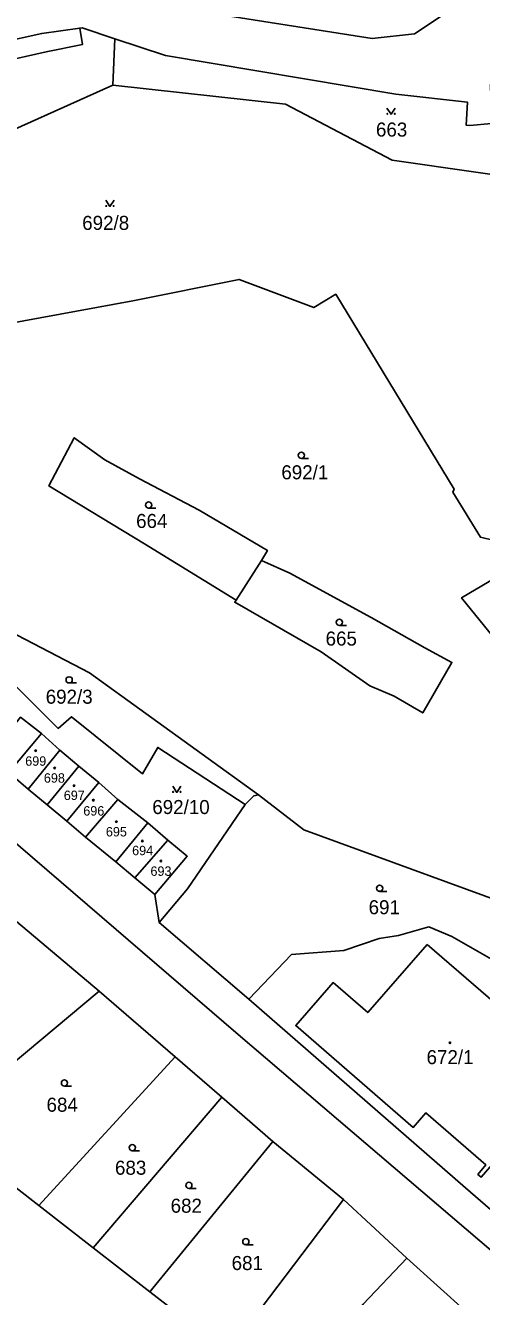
# Model space of a CAD drawing. Extents: x -598233 to -596890, y -1157848 to -1156431.
# Drawn here: x -597516.4 to -597461.1, y -1157442.2 to -1157288.3 of the extents above; entities that cross this region are included whole.
import ezdxf

# ---------------------------------------------------------------- set-up
doc = ezdxf.new("R2010")
doc.units = 0
for name, color, linetype in [('Level 1', 7, 'Continuous'), ('Level 3', 7, 'Continuous'), ('Level 4', 7, 'Continuous'), ('Level 5', 7, 'Continuous'), ('Level 60', 7, 'Continuous')]:
    doc.layers.add(name, color=color, linetype=linetype)

msp = doc.modelspace()

# ---------------------------------------------------------------- linework, layer by layer
at = {"layer": 'Level 1'}
for points in [[(-597429.46, -1157255.49), (-597455.52, -1157280.05), (-597469.28, -1157289.29), (-597474.38, -1157289.82), (-597504.75, -1157285.02), (-597509.29, -1157284.58), (-597515.29, -1157284.58)], [(-597509.81, -1157288.57), (-597514.42, -1157289.22), (-597519.56, -1157290.35), (-597529.68, -1157294.11), (-597544.04, -1157300.42), (-597546.46, -1157302.25), (-597549.51, -1157304.64), (-597551.82, -1157306.79), (-597553.56, -1157308.81), (-597555, -1157311), (-597557.36, -1157315.59), (-597558.55, -1157318.42), (-597561.93, -1157328.33), (-597559.37, -1157329.19)], [(-597559.37, -1157329.19), (-597555.86, -1157319.36), (-597553.02, -1157312.15), (-597551.74, -1157310.13), (-597550.32, -1157308.29), (-597548.17, -1157306.33), (-597545.2, -1157304), (-597542.73, -1157302.51), (-597528.74, -1157296.1), (-597518.9, -1157292.59), (-597513.87, -1157291.46), (-597509.48, -1157290.56), (-597509.81, -1157288.57)], [(-597509.81, -1157288.57), (-597509.54, -1157288.53), (-597505.55, -1157289.89)], [(-597505.79, -1157295.48), (-597505.55, -1157289.89)], [(-597460.06, -1157295.36), (-597459.96, -1157300.13), (-597462.58, -1157300.38), (-597463, -1157300.33), (-597462.87, -1157297.54), (-597471.54, -1157296.57), (-597499.42, -1157291.89), (-597505.55, -1157289.89)], [(-597505.79, -1157295.48), (-597545.77, -1157313.41)], [(-597505.79, -1157295.48), (-597484.88, -1157297.8), (-597471.99, -1157304.55), (-597451.16, -1157307.54)], [(-597525.28, -1157358.02), (-597524.3, -1157356.59), (-597523.4, -1157340.91), (-597526.96, -1157333.1), (-597521.3, -1157327.77), (-597519.03, -1157324.48), (-597503.37, -1157321.58), (-597490.51, -1157319.01), (-597481.47, -1157322.42), (-597478.8, -1157320.8), (-597464.47, -1157344.4), (-597464.64, -1157344.77), (-597461.29, -1157350.23), (-597457.97, -1157351.04), (-597456, -1157353.07)], [(-597440.11, -1157430.32), (-597440, -1157431.82), (-597440.31, -1157432.72), (-597441.34, -1157433.75), (-597448.86, -1157439.2), (-597450.37, -1157439.9), (-597452.12, -1157440.43), (-597454.36, -1157440.59), (-597456.25, -1157439.69), (-597459.7, -1157436.84), (-597490.64, -1157410.44), (-597530.36, -1157376.3), (-597551.01, -1157351.67), (-597559.37, -1157329.19)], [(-597487.8, -1157353.04), (-597487.09, -1157351.82), (-597495.35, -1157346.93), (-597502.56, -1157343.16), (-597506.77, -1157340.87), (-597510.48, -1157338.18), (-597513.56, -1157344), (-597501.97, -1157351.04), (-597490.86, -1157357.83)], [(-597490.86, -1157357.83), (-597491.04, -1157358.09), (-597480.59, -1157364.08), (-597474.7, -1157368.22), (-597471.72, -1157369.46), (-597468.27, -1157371.5), (-597464.74, -1157365.37), (-597468.01, -1157363.6), (-597474.51, -1157359.95), (-597484.39, -1157354.57), (-597487.8, -1157353.04)], [(-597487.8, -1157353.04), (-597490.86, -1157357.83)], [(-597456, -1157353.07), (-597463.57, -1157357.54), (-597457.5, -1157365.08), (-597455.98, -1157364.38)], [(-597488.16, -1157381.41), (-597508.62, -1157366.66), (-597525.28, -1157358.02)], [(-597489.77, -1157382.57), (-597500.37, -1157375.67), (-597502.22, -1157378.88), (-597510.81, -1157371.95), (-597512.43, -1157373.38), (-597518.63, -1157367.18), (-597517.51, -1157363.8), (-597520.41, -1157362.46), (-597520.23, -1157361.23), (-597525.28, -1157358.02)], [(-597516.99, -1157372), (-597514.45, -1157373.99)], [(-597514.45, -1157373.99), (-597518.42, -1157378.71)], [(-597514.45, -1157373.99), (-597512.23, -1157376)], [(-597512.23, -1157376), (-597516.05, -1157380.71)], [(-597509.93, -1157377.95), (-597512.23, -1157376)], [(-597516.05, -1157380.71), (-597518.42, -1157378.71)], [(-597513.75, -1157382.64), (-597509.93, -1157377.95)], [(-597509.93, -1157377.95), (-597507.5, -1157379.92)], [(-597507.5, -1157379.92), (-597511.37, -1157384.62)], [(-597505.22, -1157381.98), (-597507.5, -1157379.92)], [(-597516.05, -1157380.71), (-597513.75, -1157382.64)], [(-597509.1, -1157386.52), (-597505.22, -1157381.98)], [(-597505.22, -1157381.98), (-597501.59, -1157384.79)], [(-597488.16, -1157381.41), (-597488.75, -1157381.52), (-597489.77, -1157382.57)], [(-597458.71, -1157394.4), (-597482.69, -1157385.65), (-597488.16, -1157381.41)], [(-597511.37, -1157384.62), (-597513.75, -1157382.64)], [(-597489.77, -1157382.57), (-597496.76, -1157392.79), (-597500.21, -1157396.86)], [(-597511.37, -1157384.62), (-597509.1, -1157386.52)], [(-597501.59, -1157384.79), (-597505.44, -1157389.53)], [(-597501.59, -1157384.79), (-597499.15, -1157386.92)], [(-597505.44, -1157389.53), (-597509.1, -1157386.52)], [(-597503.15, -1157391.47), (-597499.15, -1157386.92)], [(-597499.15, -1157386.92), (-597496.79, -1157388.85), (-597500.73, -1157393.48)], [(-597503.15, -1157391.47), (-597505.44, -1157389.53)], [(-597523.95, -1157391.34), (-597507.48, -1157405.18)], [(-597500.73, -1157393.48), (-597503.15, -1157391.47)], [(-597500.73, -1157393.48), (-597500.21, -1157396.86)], [(-597500.21, -1157396.86), (-597489.32, -1157406.17)], [(-597489.32, -1157406.17), (-597484.16, -1157400.75), (-597477.83, -1157400.24), (-597473.54, -1157398.82), (-597471.22, -1157398.43), (-597467.53, -1157397.38), (-597464.75, -1157398.57), (-597451.17, -1157406.32), (-597445.36, -1157403.69), (-597443.26, -1157407.16)], [(-597507.48, -1157405.18), (-597527.1, -1157421.55)], [(-597507.48, -1157405.18), (-597498.27, -1157413.14)], [(-597489.32, -1157406.17), (-597463.1, -1157428.98), (-597452.2, -1157438.43), (-597441.3, -1157427.28)], [(-597514.77, -1157431.14), (-597498.27, -1157413.14)], [(-597498.27, -1157413.14), (-597492.6, -1157418)], [(-597508.18, -1157436.26), (-597492.6, -1157418)], [(-597492.6, -1157418), (-597486.44, -1157423.39)], [(-597527.1, -1157421.55), (-597514.77, -1157431.14)], [(-597501.33, -1157441.58), (-597486.44, -1157423.39)], [(-597486.44, -1157423.39), (-597477.86, -1157430.41)], [(-597514.77, -1157431.14), (-597508.18, -1157436.26)], [(-597491.9, -1157448.91), (-597477.86, -1157430.41)], [(-597477.86, -1157430.41), (-597470.22, -1157437.52)], [(-597508.18, -1157436.26), (-597501.33, -1157441.58)], [(-597485.12, -1157454.93), (-597475.47, -1157443.07), (-597470.22, -1157437.52)], [(-597470.22, -1157437.52), (-597462.85, -1157444.15)], [(-597501.33, -1157441.58), (-597491.9, -1157448.91)]]:
    msp.add_lwpolyline(points, dxfattribs=at)
at = {"layer": 'Level 3'}
msp.add_lwpolyline([(-597467.75, -1157399.52), (-597450.01, -1157414.81), (-597461.2, -1157427.71), (-597461.59, -1157427.37), (-597460.62, -1157426.23), (-597467.91, -1157419.92), (-597469.43, -1157421.69), (-597483.65, -1157409.35), (-597479.14, -1157404.15), (-597474.94, -1157407.78), (-597467.75, -1157399.52)], dxfattribs=at)
at = {"layer": 'Level 5'}
for p, q in [((-597482.97, -1157340.68), (-597482.09, -1157340.68)), ((-597501.47, -1157346.71), (-597500.59, -1157346.71)), ((-597478.37, -1157360.9), (-597477.49, -1157360.9)), ((-597511.1, -1157367.87), (-597510.22, -1157367.87)), ((-597473.5, -1157393.1), (-597472.62, -1157393.1)), ((-597511.67, -1157416.68), (-597510.8, -1157416.68)), ((-597503.45, -1157424.51), (-597502.58, -1157424.51)), ((-597496.6, -1157429.08), (-597495.72, -1157429.08)), ((-597489.7, -1157435.88), (-597488.83, -1157435.88))]:
    msp.add_line(p, q, dxfattribs=at)
for points in [[(-597472.61, -1157298.26), (-597472.11, -1157299.01), (-597471.61, -1157298.26)], [(-597506.66, -1157309.42), (-597506.16, -1157310.17), (-597505.66, -1157309.42)], [(-597498.56, -1157380.36), (-597498.06, -1157381.11), (-597497.56, -1157380.36)]]:
    msp.add_lwpolyline(points, dxfattribs=at)
for centre, radius in [((-597472.56, -1157298.96), 0.05), ((-597471.66, -1157298.96), 0.05), ((-597506.61, -1157310.12), 0.05), ((-597505.71, -1157310.12), 0.05), ((-597482.97, -1157340.3), 0.375), ((-597501.47, -1157346.33), 0.375), ((-597478.37, -1157360.52), 0.375), ((-597511.1, -1157367.49), 0.375), ((-597515.15, -1157376.07), 0.09), ((-597515.15, -1157376.07), 0.0521), ((-597512.86, -1157378.17), 0.09), ((-597512.86, -1157378.17), 0.0521), ((-597510.5, -1157380.31), 0.09), ((-597510.5, -1157380.31), 0.0521), ((-597508.17, -1157382.06), 0.09), ((-597508.17, -1157382.06), 0.0521), ((-597498.51, -1157381.06), 0.05), ((-597497.61, -1157381.06), 0.05), ((-597505.38, -1157384.67), 0.09), ((-597505.38, -1157384.67), 0.0521), ((-597502.23, -1157387), 0.09), ((-597502.23, -1157387), 0.0521), ((-597499.99, -1157389.42), 0.09), ((-597499.99, -1157389.42), 0.0521), ((-597473.5, -1157392.72), 0.375), ((-597464.98, -1157411.43), 0.09), ((-597464.98, -1157411.43), 0.0521), ((-597511.67, -1157416.3), 0.375), ((-597503.45, -1157424.13), 0.375), ((-597496.6, -1157428.7), 0.375), ((-597489.7, -1157435.5), 0.375)]:
    msp.add_circle(centre, radius, dxfattribs=at)
at = {"layer": 'Level 60'}
for points in [[(-597445.33, -1157253.98), (-597438.96, -1157230.16), (-597427.85, -1157244.2), (-597429.46, -1157255.49), (-597455.52, -1157280.05), (-597469.28, -1157289.29), (-597474.38, -1157289.82), (-597504.75, -1157285.02), (-597509.29, -1157284.58), (-597515.29, -1157284.58), (-597515.24, -1157282.02), (-597515.32, -1157266.57), (-597469.92, -1157270.57), (-597451.76, -1157258.32)], [(-597484.88, -1157297.8), (-597505.79, -1157295.48), (-597505.55, -1157289.89), (-597499.42, -1157291.89), (-597471.54, -1157296.57), (-597462.87, -1157297.54), (-597463, -1157300.33), (-597462.58, -1157300.38), (-597459.96, -1157300.13), (-597460.06, -1157295.36), (-597451.16, -1157307.54), (-597471.99, -1157304.55)], [(-597513.56, -1157344), (-597510.48, -1157338.18), (-597506.77, -1157340.87), (-597502.56, -1157343.16), (-597495.35, -1157346.93), (-597487.09, -1157351.82), (-597487.8, -1157353.04), (-597490.86, -1157357.83), (-597501.97, -1157351.04)], [(-597510.48, -1157338.18), (-597513.56, -1157344), (-597501.97, -1157351.04), (-597490.86, -1157357.83), (-597491.04, -1157358.09), (-597480.59, -1157364.08), (-597474.7, -1157368.22), (-597471.72, -1157369.46), (-597468.27, -1157371.5), (-597464.74, -1157365.37), (-597468.01, -1157363.6), (-597474.51, -1157359.95), (-597484.39, -1157354.57), (-597487.8, -1157353.04), (-597487.09, -1157351.82), (-597495.35, -1157346.93), (-597502.56, -1157343.16), (-597506.77, -1157340.87)], [(-597457.5, -1157365.08), (-597463.57, -1157357.54), (-597456, -1157353.07), (-597452.88, -1157351.13), (-597448.17, -1157359.32), (-597455.98, -1157364.38)], [(-597491.04, -1157358.09), (-597490.86, -1157357.83), (-597487.8, -1157353.04), (-597484.39, -1157354.57), (-597474.51, -1157359.95), (-597468.01, -1157363.6), (-597464.74, -1157365.37), (-597468.27, -1157371.5), (-597471.72, -1157369.46), (-597474.7, -1157368.22), (-597480.59, -1157364.08)], [(-597508.62, -1157366.66), (-597488.16, -1157381.41), (-597488.75, -1157381.52), (-597489.77, -1157382.57), (-597500.37, -1157375.67), (-597502.22, -1157378.88), (-597510.81, -1157371.95), (-597512.43, -1157373.38), (-597518.63, -1157367.18), (-597517.51, -1157363.8), (-597520.41, -1157362.46), (-597520.23, -1157361.23), (-597525.28, -1157358.02)], [(-597520.78, -1157376.77), (-597516.99, -1157372), (-597514.45, -1157373.99), (-597518.42, -1157378.71)], [(-597518.42, -1157378.71), (-597514.45, -1157373.99), (-597512.23, -1157376), (-597516.05, -1157380.71)], [(-597516.05, -1157380.71), (-597512.23, -1157376), (-597509.93, -1157377.95), (-597513.75, -1157382.64)], [(-597513.75, -1157382.64), (-597509.93, -1157377.95), (-597507.5, -1157379.92), (-597511.37, -1157384.62)], [(-597511.37, -1157384.62), (-597507.5, -1157379.92), (-597505.22, -1157381.98), (-597509.1, -1157386.52)], [(-597509.1, -1157386.52), (-597505.22, -1157381.98), (-597501.59, -1157384.79), (-597505.44, -1157389.53)], [(-597505.44, -1157389.53), (-597501.59, -1157384.79), (-597499.15, -1157386.92), (-597503.15, -1157391.47)], [(-597499.15, -1157386.92), (-597496.79, -1157388.85), (-597500.73, -1157393.48), (-597503.15, -1157391.47)], [(-597527.1, -1157421.55), (-597538.39, -1157431.2), (-597546.78, -1157407.51), (-597542.5, -1157411.54), (-597538.33, -1157407.01), (-597536.13, -1157404.63), (-597534.05, -1157402.34), (-597531.94, -1157400.07), (-597529.89, -1157397.84), (-597527.88, -1157395.69), (-597525.82, -1157393.23), (-597523.95, -1157391.34), (-597507.48, -1157405.18)], [(-597463.1, -1157428.98), (-597489.32, -1157406.17), (-597484.16, -1157400.75), (-597477.83, -1157400.24), (-597473.54, -1157398.82), (-597471.22, -1157398.43), (-597467.53, -1157397.38), (-597464.75, -1157398.57), (-597451.17, -1157406.32), (-597445.36, -1157403.69), (-597443.26, -1157407.16), (-597447.5, -1157409.6), (-597448.95, -1157410.58), (-597447.81, -1157414.87), (-597441.3, -1157427.28), (-597452.2, -1157438.43)], [(-597514.77, -1157431.14), (-597527.1, -1157421.55), (-597507.48, -1157405.18), (-597498.27, -1157413.14)], [(-597508.18, -1157436.26), (-597514.77, -1157431.14), (-597498.27, -1157413.14), (-597492.6, -1157418)], [(-597501.33, -1157441.58), (-597508.18, -1157436.26), (-597492.6, -1157418), (-597486.44, -1157423.39)], [(-597467.58, -1157472.78), (-597519.06, -1157444.97), (-597538.53, -1157436.14), (-597527.1, -1157421.55), (-597514.77, -1157431.14), (-597508.18, -1157436.26), (-597501.33, -1157441.58), (-597491.9, -1157448.91), (-597485.12, -1157454.93), (-597475.78, -1157461.42), (-597464.02, -1157470.01), (-597451.39, -1157478.72), (-597426.75, -1157494.36)], [(-597491.9, -1157448.91), (-597501.33, -1157441.58), (-597486.44, -1157423.39), (-597477.86, -1157430.41)], [(-597485.12, -1157454.93), (-597491.9, -1157448.91), (-597477.86, -1157430.41), (-597470.22, -1157437.52), (-597475.47, -1157443.07)], [(-597475.78, -1157461.42), (-597485.12, -1157454.93), (-597475.47, -1157443.07), (-597470.22, -1157437.52), (-597462.85, -1157444.15), (-597466.75, -1157449.51)]]:
    msp.add_lwpolyline(points, close=True, dxfattribs=at)
for points in [[(-597504.75, -1157285.02), (-597474.38, -1157289.82), (-597469.28, -1157289.29), (-597455.52, -1157280.05)], [(-597518.9, -1157292.59), (-597513.87, -1157291.46), (-597509.48, -1157290.56), (-597509.81, -1157288.57), (-597509.54, -1157288.53), (-597505.55, -1157289.89), (-597505.79, -1157295.48), (-597545.77, -1157313.41)], [(-597459.96, -1157300.13), (-597462.58, -1157300.38), (-597463, -1157300.33), (-597462.87, -1157297.54), (-597471.54, -1157296.57), (-597499.42, -1157291.89), (-597505.55, -1157289.89), (-597509.54, -1157288.53), (-597509.81, -1157288.57), (-597514.42, -1157289.22), (-597519.56, -1157290.35)], [(-597519.56, -1157290.35), (-597514.42, -1157289.22), (-597509.81, -1157288.57), (-597509.48, -1157290.56), (-597513.87, -1157291.46), (-597518.9, -1157292.59)], [(-597545.77, -1157313.41), (-597505.79, -1157295.48), (-597484.88, -1157297.8), (-597471.99, -1157304.55), (-597451.16, -1157307.54)], [(-597458.71, -1157394.4), (-597482.69, -1157385.65), (-597488.16, -1157381.41), (-597508.62, -1157366.66), (-597525.28, -1157358.02), (-597524.3, -1157356.59), (-597523.4, -1157340.91), (-597526.96, -1157333.1), (-597521.3, -1157327.77), (-597519.03, -1157324.48), (-597503.37, -1157321.58), (-597490.51, -1157319.01), (-597481.47, -1157322.42), (-597478.8, -1157320.8), (-597464.47, -1157344.4), (-597464.64, -1157344.77), (-597461.29, -1157350.23), (-597457.97, -1157351.04)], [(-597457.97, -1157351.04), (-597461.29, -1157350.23), (-597464.64, -1157344.77), (-597464.47, -1157344.4), (-597478.8, -1157320.8), (-597481.47, -1157322.42), (-597490.51, -1157319.01), (-597503.37, -1157321.58), (-597519.03, -1157324.48)], [(-597456, -1157353.07), (-597463.57, -1157357.54), (-597457.5, -1157365.08)], [(-597518.63, -1157367.18), (-597512.43, -1157373.38), (-597510.81, -1157371.95), (-597502.22, -1157378.88), (-597500.37, -1157375.67), (-597489.77, -1157382.57), (-597496.76, -1157392.79), (-597500.21, -1157396.86), (-597500.73, -1157393.48), (-597496.79, -1157388.85), (-597499.15, -1157386.92), (-597501.59, -1157384.79), (-597505.22, -1157381.98), (-597507.5, -1157379.92), (-597509.93, -1157377.95), (-597512.23, -1157376), (-597514.45, -1157373.99), (-597516.99, -1157372)], [(-597530.36, -1157376.3), (-597490.64, -1157410.44), (-597459.7, -1157436.84)], [(-597459.7, -1157436.84), (-597490.64, -1157410.44), (-597530.36, -1157376.3)], [(-597518.42, -1157378.71), (-597516.05, -1157380.71), (-597513.75, -1157382.64), (-597511.37, -1157384.62), (-597509.1, -1157386.52), (-597505.44, -1157389.53), (-597503.15, -1157391.47), (-597500.73, -1157393.48), (-597500.21, -1157396.86), (-597489.32, -1157406.17), (-597463.1, -1157428.98), (-597452.2, -1157438.43)], [(-597451.17, -1157406.32), (-597464.75, -1157398.57), (-597467.53, -1157397.38), (-597471.22, -1157398.43), (-597473.54, -1157398.82), (-597477.83, -1157400.24), (-597484.16, -1157400.75), (-597489.32, -1157406.17), (-597500.21, -1157396.86), (-597496.76, -1157392.79), (-597489.77, -1157382.57), (-597488.75, -1157381.52), (-597488.16, -1157381.41), (-597482.69, -1157385.65), (-597458.71, -1157394.4)], [(-597462.85, -1157444.15), (-597470.22, -1157437.52), (-597477.86, -1157430.41), (-597486.44, -1157423.39), (-597492.6, -1157418), (-597498.27, -1157413.14), (-597507.48, -1157405.18), (-597523.95, -1157391.34)]]:
    msp.add_lwpolyline(points, dxfattribs=at)

# ---------------------------------------------------------------- texts
at = {"layer": 'Level 4'}
for s, height, p in [('663', 1.7, (-597473.94, -1157301.71)), ('692/8', 1.7, (-597509.52, -1157313.01)), ('692/1', 1.7, (-597485.4, -1157343.21)), ('664', 1.7, (-597502.99, -1157349.1)), ('665', 1.7, (-597480.04, -1157363.34)), ('692/3', 1.7, (-597513.94, -1157370.38)), ('699', 1.14, (-597516.42, -1157377.89)), ('698', 1.14, (-597514.16, -1157379.94)), ('697', 1.14, (-597511.75, -1157382.04)), ('692/10', 1.7, (-597501.03, -1157383.74)), ('696', 1.14, (-597509.39, -1157383.92)), ('695', 1.14, (-597506.65, -1157386.45)), ('694', 1.14, (-597503.47, -1157388.72)), ('693', 1.14, (-597501.25, -1157391.22)), ('691', 1.7, (-597474.83, -1157395.87)), ('672/1', 1.7, (-597467.81, -1157414.02)), ('684', 1.7, (-597513.84, -1157419.78)), ('683', 1.7, (-597505.55, -1157427.41)), ('682', 1.7, (-597498.81, -1157432.01)), ('681', 1.7, (-597491.42, -1157438.95))]:
    msp.add_text(s, height=height, dxfattribs=at).set_placement(p)

doc.saveas('drawing.dxf')
